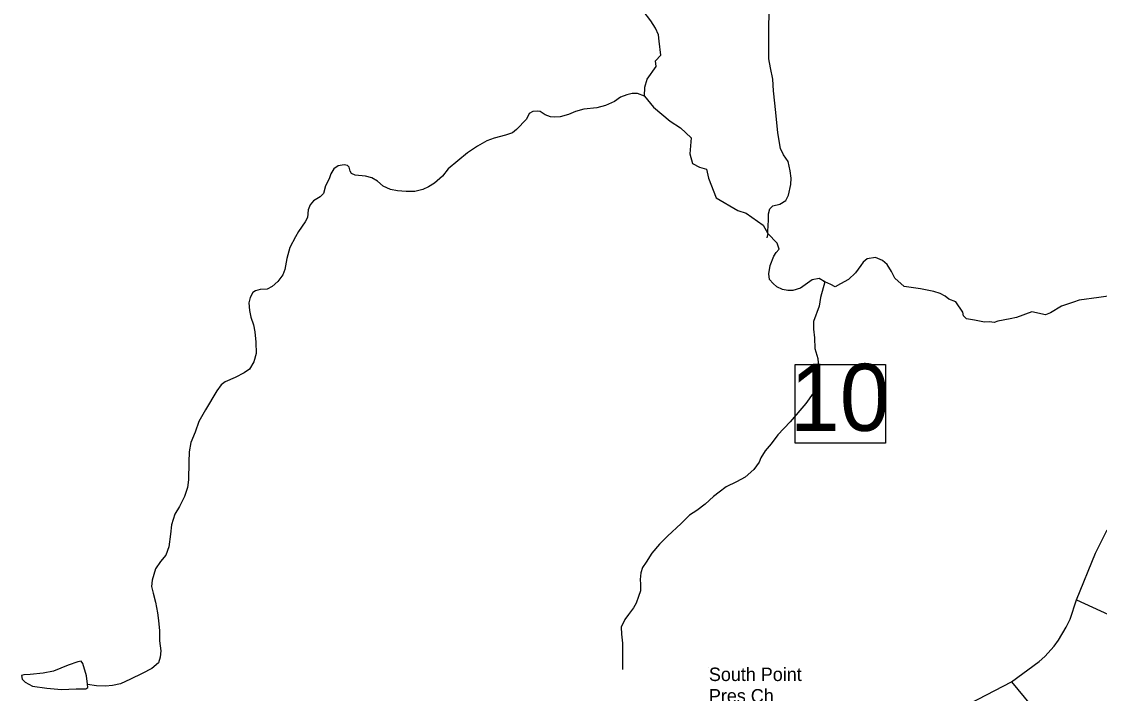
# Model space of a CAD drawing. Extents: x 1268485 to 1426702, y 514839 to 616766.
# Drawn here: x 1371316 to 1377903, y 530173 to 534281 of the extents above; entities that cross this region are included whole.
import ezdxf

# ---------------------------------------------------------------- set-up
doc = ezdxf.new("R2010")
doc.units = 0
for name, color, linetype in [('Old_Level_22', 7, 'Continuous'), ('Old_Level_31', 7, 'Continuous'), ('Old_Level_32', 7, 'Continuous'), ('Old_Level_59', 7, 'Continuous'), ('Old_Level_62', 7, 'Continuous')]:
    doc.layers.add(name, color=color, linetype=linetype)

msp = doc.modelspace()

# ---------------------------------------------------------------- linework, layer by layer
at = {"layer": 'Old_Level_22'}
msp.add_line((1375516.294, 530331.361), (1375516.294, 530331.361), dxfattribs=at)
at = {"layer": 'Old_Level_31'}
msp.add_lwpolyline([(1376043.399, 532183.473), (1376594.468, 532183.473), (1376594.468, 531703.417), (1376043.399, 531703.417), (1376043.399, 532183.473)], dxfattribs=at)
at = {"layer": 'Old_Level_32'}
for points in [[(1377761.782, 530745.403), (1377879.407, 531031.101), (1377950.701, 531173.735)], [(1377364.922, 530244.007), (1377533.506, 530368.474), (1377568.153, 530399.792), (1377625.446, 530462.669), (1377652.173, 530498.148), (1377700.028, 530579.223), (1377722.996, 530626.783), (1377761.782, 530745.403)], [(1377761.782, 530745.403), (1378006.941, 530634.041), (1378242.79, 530510.639), (1378360.715, 530459.473), (1378658.63, 530299.953), (1378903.79, 530218.688)], [(1375859.353, 529776.811), (1376100.897, 529803.658), (1376296.688, 529830.122), (1376405.054, 529855.796), (1376545.187, 529889.054), (1376692.389, 529926.905), (1376736.727, 529940.67), (1376860.873, 529981.961), (1377364.922, 530244.007)], [(1377364.922, 530244.007), (1377597.084, 529964.198), (1377696.454, 529870.117), (1377827.492, 529766.815), (1377887.801, 529703.173), (1378054.233, 529479.758), (1378120.762, 529394.545), (1378176.646, 529338.624), (1378299.059, 529232.108), (1378366.725, 529140.725), (1378466.058, 529021.991), (1378533.462, 528932.511), (1378576.034, 528837.868), (1378593.771, 528770.757), (1378611.509, 528698.485), (1378615.057, 528646.861), (1378607.962, 528605.562), (1378574.259, 528553.938)]]:
    msp.add_lwpolyline(points, dxfattribs=at)
at = {"layer": 'Old_Level_59'}
for points in [[(1375122.127, 533824.546), (1375125.203, 533878.628), (1375138.326, 533928.405), (1375192.976, 534005.932), (1375190.717, 534040.62), (1375221.494, 534074.419), (1375213.17, 534160.78), (1375208.044, 534198.664), (1375188.872, 534240.905), (1375161.805, 534285.759), (1375114.95, 534346.609), (1375050.359, 534414.327)], [(1375122.127, 533824.546), (1375177.212, 533758.002), (1375279.576, 533672.638), (1375343.554, 533629.956), (1375407.532, 533570.201), (1375399.002, 533472.033), (1375416.062, 533412.278), (1375458.714, 533390.937), (1375501.366, 533378.133), (1375514.161, 533322.647), (1375561.079, 533203.138), (1375693.3, 533126.31), (1375744.482, 533109.238), (1375846.847, 533036.679), (1375876.703, 532985.46), (1375870.567, 532958.509)], [(1376215.618, 532695.408), (1376225.471, 532690.479), (1376189.953, 532709.677), (1376147.178, 532701.116), (1376076.235, 532649.906), (1376029.995, 532636.885), (1375997.905, 532635.91), (1375966.019, 532642.267), (1375930.34, 532658.62), (1375908.707, 532679.536), (1375887.177, 532703.783), (1375881.948, 532738.334), (1375891.073, 532789.854), (1375913.336, 532846.655), (1375927.595, 532869.485), (1375944.705, 532889.461), (1375933.298, 532926.56), (1375876.703, 532985.46)], [(1377983.685, 532605.516), (1377898.134, 532594.101), (1377778.361, 532576.978), (1377744.141, 532565.563), (1377669.996, 532539.88), (1377604.407, 532499.928), (1377573.038, 532488.513), (1377490.338, 532505.635), (1377396.231, 532471.39), (1377356.307, 532462.829), (1377282.162, 532448.561), (1377258.462, 532441.47), (1377230.831, 532445.707), (1377199.462, 532442.853), (1377139.576, 532455.696), (1377091.096, 532464.256), (1377071.134, 532481.379), (1377068.282, 532504.209), (1377025.507, 532566.991), (1376982.731, 532584.113), (1376959.917, 532601.235), (1376928.548, 532618.358), (1376891.476, 532629.773), (1376808.777, 532646.895), (1376708.966, 532661.164), (1376651.931, 532712.531), (1376631.97, 532752.482), (1376606.304, 532795.288), (1376577.787, 532820.972), (1376535.012, 532838.094), (1376483.68, 532829.534), (1376458.014, 532809.557), (1376443.756, 532789.581), (1376412.387, 532743.922), (1376369.612, 532703.97), (1376321.132, 532678.286), (1376286.912, 532658.31), (1376261.246, 532672.579), (1376225.471, 532690.479)]]:
    msp.add_lwpolyline(points, dxfattribs=at)
at = {"layer": 'Old_Level_62'}
for points in [[(1375876.703, 532985.46), (1375879.116, 533046.416), (1375880.512, 533054.319), (1375879.59, 533104.403), (1375888.202, 533136.237), (1375906.656, 533153.924), (1375948.795, 533164.535), (1375987.242, 533185.912), (1376002.006, 533220.104), (1376017.385, 533283.772), (1376018.102, 533323.142), (1376013.079, 533367.588), (1376000.263, 533426.078), (1375971.145, 533466.884), (1375953.921, 533504.973), (1375937.927, 533601.347), (1375924.496, 533725.506), (1375911.168, 533857.867), (1375906.759, 533927.738), (1375892.098, 533998.584), (1375883.281, 534052.923), (1375882.87, 534128.434), (1375883.178, 534242.493), (1375886.971, 534424.58)], [(1375122.127, 533824.546), (1375080.502, 533840.951), (1375046.36, 533840.028), (1375014.27, 533832.441), (1374975.925, 533817.625), (1374939.426, 533792.096), (1374884.779, 533766.927), (1374830.543, 533752.419), (1374752.418, 533745.806), (1374700.028, 533731.299), (1374657.479, 533711.614), (1374607.344, 533698.695), (1374575.151, 533695.209), (1374547.264, 533698.234), (1374515.583, 533711.203), (1374485.851, 533729.863), (1374465.961, 533733.503), (1374439.816, 533730.786), (1374417.671, 533718.893), (1374400.959, 533683.111), (1374339.546, 533620.365), (1374315.145, 533601.142), (1374272.801, 533585.609), (1374204.314, 533567.257), (1374158.075, 533551.775), (1374101.275, 533519.275), (1374040.477, 533478.674), (1373922.367, 533380.916)], [(1373922.367, 533380.916), (1373887.406, 533335.702), (1373838.399, 533292.334), (1373802.002, 533269.316), (1373767.758, 533254.399), (1373719.366, 533241.429), (1373665.335, 533242.506), (1373613.354, 533245.172), (1373569.575, 533254.297), (1373526.002, 533274.853), (1373490.528, 533304.278), (1373457.002, 533324.629), (1373417.222, 533335.292), (1373355.296, 533340.623), (1373331.51, 533350.979), (1373323.718, 533365.075), (1373318.284, 533389.784), (1373308.442, 533399.832), (1373286.603, 533404.395), (1373250.412, 533398.551), (1373224.063, 533379.378), (1373205.403, 533350.209), (1373194.74, 533318.426), (1373173.825, 533276.185), (1373160.907, 533230.51), (1373140.401, 533208.775), (1373099.904, 533184.117), (1373079.398, 533160.741), (1373066.788, 533129.01), (1373063.814, 533082.258), (1373049.256, 533057.139), (1373007.938, 532998.084), (1372989.278, 532963.943), (1372955.854, 532898.992), (1372936.477, 532831.274), (1372925.097, 532765.042), (1372912.383, 532733.259), (1372881.523, 532692.044), (1372846.869, 532660.773), (1372816.624, 532645.753), (1372774.486, 532642.524), (1372746.291, 532634.885), (1372730.092, 532623.71), (1372713.38, 532593.67), (1372704.768, 532561.836), (1372707.741, 532513.392), (1372716.969, 532473.817), (1372734.091, 532427.527), (1372741.062, 532384.671), (1372747.829, 532320.54), (1372750.392, 532252.36), (1372735.321, 532200.995), (1372708.357, 532155.576), (1372675.856, 532132.457), (1372621.312, 532105.646), (1372560.617, 532078.938), (1372536.215, 532058.945), (1372509.456, 532023.369), (1372439.021, 531906.592), (1372399.548, 531836.002), (1372376.172, 531770.027), (1372350.848, 531706.512), (1372339.673, 531650.943), (1372338.443, 531586.966), (1372336.085, 531478.699), (1372329.113, 531432.87), (1372311.991, 531377.403), (1372280.72, 531315.682), (1372251.706, 531270.315), (1372232.328, 531205.057), (1372225.254, 531146.925), (1372215.514, 531069.159), (1372196.444, 531017.844), (1372165.686, 530979.91), (1372134.723, 530934.593), (1372113.295, 530866.875), (1372110.527, 530827.556), (1372119.652, 530787.161), (1372134.518, 530731.079), (1372147.129, 530666.795), (1372152.255, 530619.941), (1372158.817, 530555.759), (1372159.637, 530495.884), (1372166.301, 530434.164), (1372163.533, 530395.665), (1372152.871, 530359.781), (1372112.065, 530326.973), (1372053.42, 530294.472), (1371980.627, 530259.869), (1371920.034, 530233.162), (1371871.744, 530221.832), (1371829.708, 530218.551), (1371773.729, 530219.679), (1371719.066, 530228.065)], [(1376225.471, 532690.479), (1376199.061, 532593.311), (1376190.038, 532541.791), (1376156, 532448.083), (1376155.077, 532400.51), (1376161.946, 532347.864), (1376162.664, 532282.195), (1376181.426, 532221.91), (1376186.245, 532167.623), (1376185.527, 532133.174), (1376180.606, 532087.345), (1376171.891, 532055.51), (1376152.924, 532009.938), (1376107.608, 531946.833), (1376013.284, 531834.669), (1375937.619, 531754.135), (1375896.404, 531699.182), (1375859.392, 531655.608), (1375832.633, 531614.29), (1375824.02, 531586.556), (1375791.11, 531542.932), (1375738.104, 531496.385), (1375685.405, 531467.063), (1375620.814, 531436.356), (1375578.061, 531403.599), (1375543.509, 531376.378), (1375492.554, 531331.471), (1375441.701, 531292.256), (1375397.102, 531263.651), (1375346.044, 531212.131), (1375262.383, 531134.211), (1375213.273, 531085.153), (1375168.161, 531031.89), (1375132.995, 530976.783), (1375110.337, 530942.795), (1375099.571, 530911.012), (1375096.701, 530869.233), (1375098.239, 530841.294), (1375097.418, 530801.104), (1375086.653, 530765.22), (1375071.787, 530726.107), (1375055.178, 530696.067), (1375024.317, 530656.492), (1375001.659, 530624.965), (1374980.641, 530577.752), (1374981.769, 530535.921), (1374988.741, 530481.582), (1374987.203, 530413.505), (1374987.305, 530319.129)], [(1371711.906, 530280.381), (1371689.453, 530357.121), (1371679.713, 530371.27), (1371659.618, 530367.579), (1371601.178, 530346.613), (1371510.34, 530310.677), (1371448.107, 530297.964), (1371367.829, 530289.762), (1371329.791, 530288.07), (1371315.745, 530282.585), (1371319.231, 530260.388), (1371336.866, 530241.985), (1371382.49, 530218.865), (1371470.15, 530205.64), (1371560.065, 530197.232), (1371650.185, 530201.999), (1371708.215, 530200.821), (1371720.416, 530210.458), (1371718.775, 530230.194), (1371711.906, 530280.381)]]:
    msp.add_lwpolyline(points, dxfattribs=at)

# ---------------------------------------------------------------- texts
at = {"layer": 'Old_Level_22'}
for s, height, p in [('South Point', 82.02083, (1375516.294, 530249.34)), ('Pres Ch', 82.0208, (1375516.294, 530118.107))]:
    msp.add_text(s, height=height, dxfattribs=at).set_placement(p)
at = {"layer": 'Old_Level_31'}
msp.add_text('10', height=410.1042, dxfattribs=at).set_placement((1376011.042, 531778.499))

doc.saveas('drawing.dxf')
